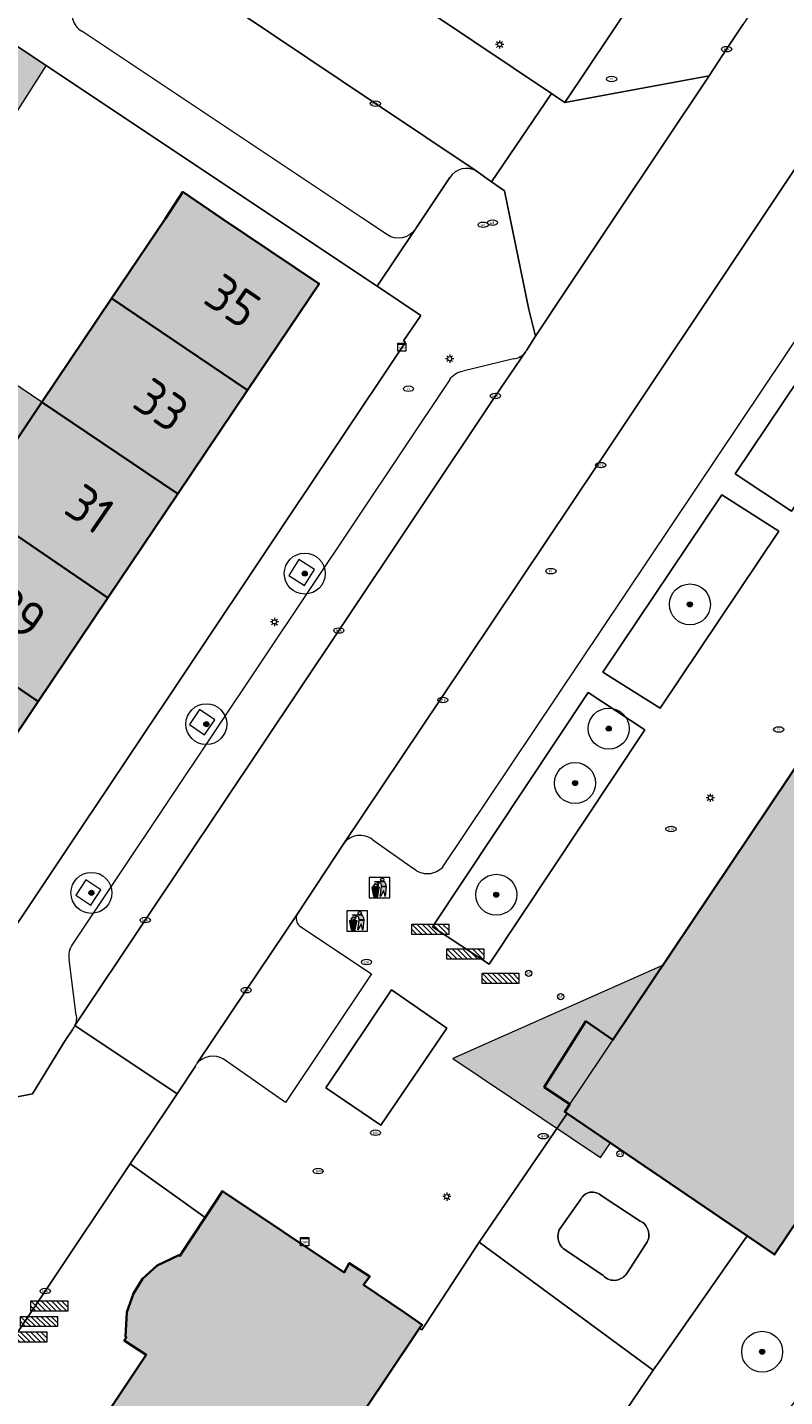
# Model space of a CAD drawing. Header units: metres. Extents: x 125349 to 128236, y 501602 to 503797.
# Tile 504 of 656: x 127237 to 127274, y 502443 to 502509. Entities that reach past the tile are written whole.
import ezdxf
from ezdxf.enums import TextEntityAlignment as Align

# ---------------------------------------------------------------- set-up
doc = ezdxf.new("R2010")
doc.units = ezdxf.units.M
doc.layers.get('0').update_dxf_attribs({"linetype": 'CONTINUOUS'})
for name, color, linetype, lineweight in [('B-WE-GR-BEPLANTING_CULTUUR_BOSPLANTSOEN-GV', 90, 'CONTINUOUS', 18), ('B-WE-GR-BEPLANTING_CULTUUR_HEESTERS-GV', 90, 'CONTINUOUS', 18), ('B-WE-GR-BOOM-S-500', 90, 'CONTINUOUS', 18), ('B-WE-GR-GROENVOORZIENING-GV', 80, 'CONTINUOUS', 18), ('B-WE-IE-AFVAL APART PLAATS-S', 7, 'CONTINUOUS', 18), ('B-WE-IE-MEUBILAIR-S', 7, 'CONTINUOUS', 18), ('B-WE-IE-MEUBILAIR_WEGMEUBILAIR-GV', 7, 'CONTINUOUS', 18), ('B-WE-IE-MEUBILAIR_WEGMEUBILAIR-S', 7, 'CONTINUOUS', 18), ('B-WE-OG-BEBOUWING-GV', 7, 'CONTINUOUS', 35), ('B-WE-OG-BEBOUWING-T18', 10, 'CONTINUOUS', 18), ('B-WE-OG-BEBOUWING_LUIFEL-GV', 7, 'CONTINUOUS', 18), ('B-WE-OG-BEBOUWING_OVERBOUWING-GV', 7, 'CONTINUOUS', 18), ('B-WE-OG-BEBOUWING_TE AMOVEREN-V', 253, 'CONTINUOUS', 18), ('B-WE-OG-TERREIN_BEGROEID-GV', 7, 'CONTINUOUS', 18), ('B-WE-OG-TERREIN_ERF-GV', 7, 'CONTINUOUS', 18), ('B-WE-VH-GESLOTENVERHARDING_KUNSTSTOF-GV', 10, 'CONTINUOUS', 18), ('B-WE-VH-OPENVERHARDING_BETONSTRAATSTEEN-GV', 90, 'CONTINUOUS', 18)]:
    doc.layers.add(name, color=color, linetype=linetype, lineweight=lineweight)
for name, color, linetype, lineweight, true_color in [('B-WE-OG-BEBOUWING-V', 7, 'CONTINUOUS', 18, 0xcc646e), ('B-WE-OG-BEBOUWING_LUIFEL-V', 7, 'CONTINUOUS', 18, 0xcc646e), ('B-WE-OG-BEBOUWING_OVERBOUWING-V', 7, 'CONTINUOUS', 18, 0xcc646e)]:
    doc.layers.add(name, color=color, linetype=linetype, lineweight=lineweight, true_color=true_color)
doc.styles.add('NLCS-ISO', font='NLCS-ISO.ttf')
doc.styles.add('NLCS-ISO-M1000-T18', font='NLCS-ISO.ttf', dxfattribs={"height": 1.8})

# ---------------------------------------------------------------- blocks, each defined once
blk = doc.blocks.new('SIE-AFVAL APART PLAATS-SO')
h = blk.add_hatch(color=256)
h.dxf.hatch_style = 1
h.paths.add_polyline_path([(-0.09, 0.07), (-1.76, 0.07, 0.819081), (-1.79, -0.09), (-1.4, -2.19, 0.36153), (-1.37, -2.21), (-0.47, -2.21, 0.36153), (-0.44, -2.19), (-0.05, -0.09, 0.819081)])
h.paths.add_polyline_path([(-0.16, -0.1), (-0.2, -0.33), (-0.49, -0.33), (-0.47, -0.1)], flags=16)
h.paths.add_polyline_path([(-0.55, -0.1), (-0.58, -0.33), (-0.87, -0.33), (-0.87, -0.1)], flags=16)
h.paths.add_polyline_path([(-0.22, -0.42), (-0.27, -0.73), (-0.53, -0.73), (-0.5, -0.42)], flags=16)
h.paths.add_polyline_path([(-0.58, -0.42), (-0.61, -0.73), (-0.87, -0.73), (-0.87, -0.42)], flags=16)
h.paths.add_polyline_path([(-0.95, -0.1), (-0.95, -0.33), (-1.27, -0.33), (-1.29, -0.1)], flags=16)
h.paths.add_polyline_path([(-0.95, -0.42), (-0.95, -0.73), (-1.23, -0.73), (-1.26, -0.42)], flags=16)
h.paths.add_polyline_path([(-0.29, -0.83), (-0.34, -1.09), (-0.56, -1.09), (-0.54, -0.83)], flags=16)
h.paths.add_polyline_path([(-0.62, -0.83), (-0.65, -1.09), (-0.87, -1.09), (-0.87, -0.83)], flags=16)
h.paths.add_polyline_path([(-0.95, -0.83), (-0.95, -1.09), (-1.2, -1.09), (-1.22, -0.83)], flags=16)
h.paths.add_polyline_path([(-1.35, -0.33), (-1.64, -0.33), (-1.69, -0.1), (-1.37, -0.1)], flags=16)
h.paths.add_polyline_path([(-1.34, -0.42), (-1.31, -0.73), (-1.57, -0.73), (-1.63, -0.42)], flags=16)
h.paths.add_polyline_path([(-0.36, -1.18), (-0.41, -1.44), (-0.6, -1.44), (-0.57, -1.18)], flags=16)
h.paths.add_polyline_path([(-0.65, -1.18), (-0.68, -1.44), (-0.87, -1.44), (-0.87, -1.18)], flags=16)
h.paths.add_polyline_path([(-1.3, -0.83), (-1.28, -1.09), (-1.5, -1.09), (-1.55, -0.83)], flags=16)
h.paths.add_polyline_path([(-0.95, -1.18), (-0.95, -1.44), (-1.17, -1.44), (-1.19, -1.18)], flags=16)
h.paths.add_polyline_path([(-0.42, -1.53), (-0.47, -1.79), (-0.63, -1.79), (-0.6, -1.53)], flags=16)
h.paths.add_polyline_path([(-1.27, -1.18), (-1.25, -1.44), (-1.44, -1.44), (-1.49, -1.18)], flags=16)
h.paths.add_polyline_path([(-0.69, -1.53), (-0.71, -1.79), (-0.87, -1.79), (-0.87, -1.53)], flags=16)
h.paths.add_polyline_path([(-0.95, -1.53), (-0.95, -1.79), (-1.13, -1.79), (-1.16, -1.53)], flags=16)
h.paths.add_polyline_path([(-1.24, -1.53), (-1.22, -1.79), (-1.37, -1.79), (-1.42, -1.53)], flags=16)
h.paths.add_polyline_path([(-0.49, -1.89), (-0.53, -2.13), (-0.66, -2.13), (-0.64, -1.89)], flags=16)
h.paths.add_polyline_path([(-0.72, -1.89), (-0.74, -2.13), (-0.87, -2.13), (-0.87, -1.89)], flags=16)
h.paths.add_polyline_path([(-0.95, -1.89), (-0.95, -2.13), (-1.1, -2.13), (-1.12, -1.89)], flags=16)
h.paths.add_polyline_path([(-1.21, -1.89), (-1.18, -2.13), (-1.31, -2.13), (-1.35, -1.89)], flags=16)
h.paths.add_polyline_path([(-0.19, 0.78, -0.01173), (-0.3, 0.78, -0.148797), (-0.42, 1.03, -0.136076), (-0.69, 0.87), (-0.78, 0.85, -0.038293), (-1.14, 0.96), (-1.19, 0.81, -0.243822), (-1.56, 0.45, 0.344326), (-1, 0.22, -0.139345), (-0.6, 0.22, 0.618436), (-0.56, 0.27, -0.441494), (-0.47, 0.44, 0.309048)])
h.paths.add_polyline_path([(-0.49, 0.51, 0.351556), (-0.64, 0.31, 0.121061), (-1.02, 0.29, -0.288745), (-1.45, 0.42, 0.203599), (-1.12, 0.79), (-1.09, 0.87, 0.083075), (-0.28, 0.71, -0.242261)], flags=16)
h.paths.add_polyline_path([(-0.4, 0.79, -0.023345), (-0.63, 0.82, 0.07081), (-0.46, 0.9, 0.059965)], flags=16)
h.paths.add_polyline_path([(1.12, 1.48), (-1.07, 1.48, 0.860559), (-1.08, 1.42), (0.29, 1, -0.146703), (0.53, 0.28, 0.421968), (0.56, 0.25), (1.6, 0.31, 0.450293), (1.63, 0.34, 0.122241)])
h.paths.add_polyline_path([(0.26, 1.93, 1), (1.07, 1.93, 1)])
h.paths.add_polyline_path([(1.65, 0.15, 0.429303), (1.62, 0.18), (0.55, 0.23, 0.38429), (0.51, 0.2), (0.16, -2.16, 0.83726), (0.22, -2.18), (0.99, -0.78, -0.688204), (1.05, -0.78), (1.36, -2.14, 0.84934), (1.42, -2.14)])
for p, q in [((-0.09, 0.07), (-1.76, 0.07)), ((-1.4, -2.19), (-1.79, -0.09)), ((-1.37, -0.1), (-1.69, -0.1)), ((-1.64, -0.33), (-1.69, -0.1)), ((-1.64, -0.33), (-1.35, -0.33)), ((-1.63, -0.42), (-1.34, -0.42)), ((-1.57, -0.73), (-1.63, -0.42)), ((-1.57, -0.73), (-1.31, -0.73)), ((-1.55, -0.83), (-1.3, -0.83)), ((-1.5, -1.09), (-1.55, -0.83)), ((-1.5, -1.09), (-1.28, -1.09)), ((-1.49, -1.18), (-1.27, -1.18)), ((-1.44, -1.44), (-1.49, -1.18)), ((-1.44, -1.44), (-1.25, -1.44)), ((-1.42, -1.53), (-1.24, -1.53)), ((-1.37, -1.79), (-1.42, -1.53)), ((-1.37, -1.79), (-1.22, -1.79)), ((-1.37, -2.21), (-0.47, -2.21)), ((-1.31, -2.13), (-1.35, -1.89)), ((-1.35, -1.89), (-1.21, -1.89)), ((-1.31, -2.13), (-1.18, -2.13)), ((-0.95, -0.1), (-1.29, -0.1)), ((-1.27, -0.33), (-0.95, -0.33)), ((-1.26, -0.42), (-0.95, -0.42)), ((-1.23, -0.73), (-0.95, -0.73)), ((-1.22, -0.83), (-0.95, -0.83)), ((-1.2, -1.09), (-0.95, -1.09)), ((-1.19, -1.18), (-0.95, -1.18)), ((-1.17, -1.44), (-0.95, -1.44)), ((-1.16, -1.53), (-0.95, -1.53)), ((-1.13, -1.79), (-0.95, -1.79)), ((-1.12, -1.89), (-0.95, -1.89)), ((-1.1, -2.13), (-0.95, -2.13)), ((-0.95, -0.1), (-0.95, -0.33)), ((-0.95, -0.42), (-0.95, -0.73)), ((-0.95, -0.83), (-0.95, -1.09)), ((-0.95, -1.18), (-0.95, -1.44)), ((-0.95, -1.53), (-0.95, -1.79)), ((-0.95, -1.89), (-0.95, -2.13)), ((-0.87, -0.1), (-0.87, -0.33)), ((-0.55, -0.1), (-0.87, -0.1)), ((-0.87, -0.33), (-0.58, -0.33)), ((-0.87, -0.42), (-0.87, -0.73)), ((-0.87, -0.42), (-0.58, -0.42)), ((-0.87, -0.73), (-0.61, -0.73)), ((-0.87, -0.83), (-0.62, -0.83)), ((-0.87, -0.83), (-0.87, -1.09)), ((-0.87, -1.09), (-0.65, -1.09)), ((-0.87, -1.18), (-0.65, -1.18)), ((-0.87, -1.18), (-0.87, -1.44)), ((-0.87, -1.44), (-0.68, -1.44)), ((-0.87, -1.53), (-0.69, -1.53)), ((-0.87, -1.53), (-0.87, -1.79)), ((-0.87, -1.79), (-0.71, -1.79)), ((-0.87, -1.89), (-0.87, -2.13)), ((-0.87, -1.89), (-0.72, -1.89)), ((-0.87, -2.13), (-0.74, -2.13)), ((-0.66, -2.13), (-0.53, -2.13)), ((-0.64, -1.89), (-0.49, -1.89)), ((-0.63, -1.79), (-0.47, -1.79)), ((-0.6, -1.44), (-0.41, -1.44)), ((-0.6, -1.53), (-0.42, -1.53)), ((-0.57, -1.18), (-0.36, -1.18)), ((-0.56, -1.09), (-0.34, -1.09)), ((-0.54, -0.83), (-0.29, -0.83)), ((-0.53, -0.73), (-0.27, -0.73)), ((-0.53, -2.13), (-0.49, -1.89)), ((-0.5, -0.42), (-0.22, -0.42)), ((-0.49, -0.33), (-0.2, -0.33)), ((-0.16, -0.1), (-0.47, -0.1)), ((-0.47, -1.79), (-0.42, -1.53)), ((-0.44, -2.19), (-0.05, -0.09)), ((-0.41, -1.44), (-0.36, -1.18)), ((-0.34, -1.09), (-0.29, -0.83)), ((-0.27, -0.73), (-0.22, -0.42)), ((-0.2, -0.33), (-0.16, -0.1))]:
    blk.add_line(p, q)
blk.add_lwpolyline([(-2.5, -2.51), (2.5, -2.51), (2.5, 2.49), (-2.5, 2.49)], close=True)
for points in [[(-0.78, 0.85, -0.038293), (-1.14, 0.96), (-1.19, 0.81, -0.243822), (-1.56, 0.45, 0.344326), (-1, 0.22, -0.139345), (-0.6, 0.22, 0.618436), (-0.56, 0.27, -0.441494), (-0.47, 0.44, 0.309048), (-0.19, 0.78, -0.01173), (-0.3, 0.78, -0.01173)], [(-0.78, 0.85), (-0.69, 0.87, 0.136076), (-0.42, 1.03, 0.156405), (-0.29, 0.77)], [(-0.78, 0.85), (-0.69, 0.87, 0.136076), (-0.42, 1.03, 0.148797), (-0.3, 0.78, 0.148797)], [(-0.63, 0.82, 0.07081), (-0.46, 0.9, 0.059965), (-0.4, 0.79, 0.059965)], [(-0.4, 0.79, -0.023345), (-0.63, 0.82)]]:
    blk.add_lwpolyline(points, format="xyb")
for points in [[(-1.09, 0.87), (-1.12, 0.79, -0.203599), (-1.45, 0.42, 0.288745), (-1.02, 0.29, -0.121061), (-0.64, 0.31, -0.351556), (-0.49, 0.51, 0.242261), (-0.28, 0.71, -0.083075)], [(-1.07, 1.48), (1.12, 1.48, -0.122241), (1.63, 0.34, -0.450293), (1.6, 0.31), (0.56, 0.25, -0.421968), (0.53, 0.28, 0.146703), (0.29, 1), (-1.08, 1.42, -0.860559)], [(0.55, 0.23), (1.62, 0.18, -0.429303), (1.65, 0.15), (1.42, -2.14, -0.84934), (1.36, -2.14), (1.05, -0.78, 0.688204), (0.99, -0.78), (0.22, -2.18, -0.83726), (0.16, -2.16), (0.51, 0.2, -0.38429)]]:
    blk.add_lwpolyline(points, format="xyb", close=True)
for points in [[(-1.35, -0.33), (-1.37, -0.1)], [(-1.31, -0.73), (-1.34, -0.42)], [(-1.28, -1.09), (-1.3, -0.83)], [(-1.27, -0.33), (-1.29, -0.1)], [(-1.25, -1.44), (-1.27, -1.18)], [(-1.23, -0.73), (-1.26, -0.42)], [(-1.22, -1.79), (-1.24, -1.53)], [(-1.2, -1.09), (-1.22, -0.83)], [(-1.18, -2.13), (-1.21, -1.89)], [(-1.17, -1.44), (-1.19, -1.18)], [(-1.18, -2.22), (-1.18, -2.21)], [(-1.13, -1.79), (-1.16, -1.53)], [(-1.1, -2.13), (-1.12, -1.89)], [(-0.74, -2.13), (-0.72, -1.89)], [(-0.71, -1.79), (-0.69, -1.53)], [(-0.68, -1.44), (-0.65, -1.18)], [(-0.66, -2.13), (-0.64, -1.89)], [(-0.65, -1.09), (-0.62, -0.83)], [(-0.63, -1.79), (-0.6, -1.53)], [(-0.61, -0.73), (-0.58, -0.42)], [(-0.6, -1.44), (-0.57, -1.18)], [(-0.58, -0.33), (-0.55, -0.1)], [(-0.56, -1.09), (-0.54, -0.83)], [(-0.53, -0.73), (-0.5, -0.42)], [(-0.49, -0.33), (-0.47, -0.1)]]:
    blk.add_lwpolyline(points)
blk.add_circle((0.66, 1.93), 0.401)
for centre, radius, start, end in [((-1.76, -0.01), 0.0869, 90, 247.281), ((-0.09, -0.01), 0.0869, 292.719, 90), ((-1.37, -2.18), 0.0318, 190.4943, 270), ((-0.47, -2.18), 0.0318, 270, 349.5057)]:
    blk.add_arc(centre, radius, start, end)
blk = doc.blocks.new('SIE-MEUBILAIR_KAST_CAI-SO')
for points in [[(-1, 1), (1, 1), (1, 0.84), (-1, 0.84)], [(-1, 0.76), (1, 0.76), (1, -1), (-1, -1)]]:
    blk.add_lwpolyline(points, close=True)
at = {"style": 'NLCS-ISO'}
blk.add_text('cai', height=0.75, dxfattribs=at).set_placement((0, 0), align=Align.MIDDLE_CENTER)
blk = doc.blocks.new('SIE-MEUBILAIR_KAST_GAS-SO')
for points in [[(-1, 1), (1, 1), (1, 0.84), (-1, 0.84)], [(-1, 0.76), (1, 0.76), (1, -1), (-1, -1)]]:
    blk.add_lwpolyline(points, close=True)
at = {"style": 'NLCS-ISO'}
blk.add_text('gas', height=0.75, dxfattribs=at).set_placement((0, 0), align=Align.MIDDLE_CENTER)
blk = doc.blocks.new('SIE-MEUBILAIR_PAAL_AFSLUITPAAL-SO')
blk.add_circle((0, 0), 0.75)
at = {"style": 'NLCS-ISO'}
blk.add_text('af', height=0.75, dxfattribs=at).set_placement((0, 0.05), align=Align.MIDDLE_CENTER)
blk = doc.blocks.new('SIE-MEUBILAIR_PAAL_LICHTMAST-SO')
for points in [[(-0.62, 0), (-1, 0)], [(-0.71, 0.71), (-0.44, 0.44)], [(0, 1), (0, 0.62)], [(0.44, 0.44), (0.71, 0.71)], [(1, 0), (0.62, 0)], [(-0.71, -0.71), (-0.44, -0.44)], [(0, -0.62), (0, -1)], [(0.44, -0.44), (0.71, -0.71)]]:
    blk.add_lwpolyline(points)
blk.add_circle((0, 0), 0.5)
blk = doc.blocks.new('SIE-MEUBILAIR_PUT_KOLK-SO')
blk.add_ellipse((0, 0), major_axis=(1.25, 0), ratio=0.54)
at = {"style": 'NLCS-ISO'}
blk.add_text('klk', height=0.75, dxfattribs=at).set_placement((0.03, 0), align=Align.MIDDLE_CENTER)
blk = doc.blocks.new('SIE-MEUBILAIR_PUT_BRANDKRAAN-SO')
blk.add_ellipse((0, 0), major_axis=(1.25, 0), ratio=0.54)
at = {"style": 'NLCS-ISO'}
blk.add_text('bk', height=0.75, dxfattribs=at).set_placement((0.03, 0), align=Align.MIDDLE_CENTER)
blk = doc.blocks.new('SIE-MEUBILAIR_PUT_RIOOLPUT-SO')
blk.add_ellipse((0, 0), major_axis=(1.25, 0), ratio=0.54)
at = {"style": 'NLCS-ISO'}
blk.add_text('ri', height=0.75, dxfattribs=at).set_placement((-0.04, 0.07), align=Align.MIDDLE_CENTER)
blk = doc.blocks.new('SIE-MEUBILAIR_PUT_WATERLEIDINGPUT-SO')
blk.add_ellipse((0, 0), major_axis=(1.25, 0), ratio=0.54)
at = {"style": 'NLCS-ISO'}
blk.add_text('wl', height=0.75, dxfattribs=at).set_placement((-0.14, 0), align=Align.MIDDLE_CENTER)
blk = doc.blocks.new('SIE-MEUBILAIR_PUT_GASPUT-SO')
blk.add_ellipse((0, 0), major_axis=(1.25, 0), ratio=0.54)
at = {"style": 'NLCS-ISO'}
blk.add_text('gas ', height=0.75, dxfattribs=at).set_placement((0.53, 0.16), align=Align.MIDDLE_CENTER)
blk = doc.blocks.new('SIE-WEG_FIETSREK-SO')
for p, q in [((-4.5, 1.25), (-2, -1.25)), ((-4.5, 0), (-3.25, -1.25)), ((-3.25, 1.25), (-0.75, -1.25)), ((-2, 1.25), (0.5, -1.25)), ((-0.75, 1.25), (1.75, -1.25)), ((0.5, 1.25), (3, -1.25)), ((1.76, 1.25), (4.26, -1.25)), ((3.01, 1.25), (4.5, -0.24)), ((4.26, 1.25), (4.5, 1.01))]:
    blk.add_line(p, q)
at = {"flags": 128}
blk.add_lwpolyline([(4.51, -1.25), (-4.51, -1.25), (-4.51, 1.25), (4.51, 1.25), (4.51, -1.25)], close=True, dxfattribs=at)
blk = doc.blocks.new('SGR-BOOM_01-SO')
at = {"linetype": 'ByBlock', "lineweight": 18}
h = blk.add_hatch(color=0, dxfattribs=at)
h.dxf.hatch_style = 1
edge = h.paths.add_edge_path()
edge.add_arc((0, 0), 0.25, 0, 360)
at = {"color": 0, "linetype": 'ByBlock', "lineweight": 18}
for radius in [2, 0.25]:
    blk.add_circle((0, 0), radius, dxfattribs=at)

msp = doc.modelspace()

# ---------------------------------------------------------------- hatches: boundary and pattern name
at = {"layer": 'B-WE-OG-BEBOUWING-V'}
for points in [[(127278.803, 502457.538), (127306.795, 502499.177), (127307.353, 502500), (127309.001, 502502.426), (127314.987, 502511.606), (127331.392, 502536.16), (127334.293, 502540.368), (127324.053, 502547.488), (127323.99, 502547.393), (127323.809, 502547.122), (127322.56, 502547.95), (127320.376, 502544.838), (127321.71, 502543.979), (127293.946, 502502.4), (127292.337, 502500), (127265.466, 502459.916), (127264.149, 502460.825), (127262.116, 502457.613), (127263.362, 502456.777), (127263.117, 502456.412), (127263.241, 502456.328), (127272.012, 502450.358), (127273.359, 502449.441)], [(127247.634, 502491.619), (127251.126, 502496.813), (127246.383, 502500), (127244.471, 502501.299), (127243.623, 502500), (127240.998, 502496.096), (127241.008, 502496.09)], [(127244.231, 502486.558), (127247.634, 502491.619), (127241.008, 502496.09), (127240.998, 502496.096), (127237.6, 502491.042)], [(127240.822, 502481.488), (127244.231, 502486.558), (127237.6, 502491.042), (127234.202, 502485.988)], [(127240.822, 502481.488), (127234.202, 502485.988), (127230.793, 502480.918), (127237.419, 502476.427)], [(127234.022, 502471.375), (127237.419, 502476.427), (127230.793, 502480.918), (127227.394, 502475.862)]]:
    msp.add_hatch(color=256, dxfattribs=at).paths.add_polyline_path(points)
at = {"layer": 'B-WE-OG-BEBOUWING_LUIFEL-V'}
msp.add_hatch(color=256, dxfattribs=at).paths.add_polyline_path([(127263.117, 502456.412), (127267.912, 502463.564), (127257.646, 502459.008), (127264.864, 502454.169), (127265.354, 502454.889)])
at = {"layer": 'B-WE-OG-BEBOUWING_OVERBOUWING-V'}
for points in [[(127232.438, 502504.65), (127234.974, 502503.026), (127237.807, 502507.452), (127235.3, 502509.121)], [(127237.6, 502491.042), (127235.111, 502492.714), (127231.715, 502487.658), (127234.202, 502485.988)]]:
    msp.add_hatch(color=256, dxfattribs=at).paths.add_polyline_path(points)
at = {"layer": 'B-WE-OG-BEBOUWING_TE AMOVEREN-V', "transparency": 33554508}
h = msp.add_hatch(color=256, dxfattribs=at)
h.dxf.hatch_style = 1
h.paths.add_polyline_path([(127187.078, 502343.068), (127247.895, 502433.713), (127254.449, 502443.482), (127256.033, 502445.842), (127256.149, 502446.015), (127255.299, 502446.617), (127253.301, 502447.971), (127253.602, 502448.371), (127252.602, 502449.023), (127252.351, 502448.573), (127246.406, 502452.536), (127245.561, 502451.251), (127244.33, 502449.377), (127244.28, 502449.41), (127243.229, 502448.904), (127242.512, 502448.25), (127242.066, 502447.539), (127241.743, 502446.626), (127241.671, 502445.441), (127241.721, 502445.408), (127241.617, 502445.249), (127242.694, 502444.541), (127240.444, 502441.185), (127239.398, 502441.873), (127179.925, 502353.111), (127180.958, 502352.403), (127178.705, 502349.05), (127177.642, 502349.778), (127177.535, 502349.621), (127177.485, 502349.654), (127176.416, 502349.139), (127175.694, 502348.494), (127175.204, 502347.811), (127174.871, 502346.9), (127174.801, 502345.736), (127174.851, 502345.702), (127172.715, 502342.583), (127178.61, 502338.692), (127178.202, 502338.148), (127179.143, 502337.534), (127179.551, 502338.078), (127182.525, 502336.232), (127184.723, 502339.451), (127183.634, 502340.218), (127185.988, 502343.785)])

# ---------------------------------------------------------------- linework, layer by layer
at = {"layer": 'B-WE-GR-BEPLANTING_CULTUUR_BOSPLANTSOEN-GV', "flags": 128}
msp.add_lwpolyline([(127267.412, 502433.643), (127272.406, 502439.824), (127273.338, 502440.977), (127280.592, 502450.124), (127283.864, 502454.114), (127280.68, 502456.28), (127278.803, 502457.538), (127273.359, 502449.441), (127272.012, 502450.358), (127267.806, 502444.322), (127267.438, 502443.795), (127262.78, 502436.93), (127256.235, 502441.578), (127252.888, 502437.192), (127263.689, 502428.97), (127264.526, 502430.033), (127265.784, 502431.629)], close=True, dxfattribs=at)
at = {"layer": 'B-WE-GR-BEPLANTING_CULTUUR_HEESTERS-GV', "flags": 128}
for points in [[(127274.179, 502485.712), (127279.666, 502493.871), (127276.92, 502495.7), (127271.433, 502487.541)], [(127267.769, 502476.097), (127273.565, 502484.747), (127270.776, 502486.517), (127264.98, 502477.866)], [(127259.428, 502463.617), (127267.024, 502475.049), (127264.252, 502476.861), (127256.655, 502465.428)]]:
    msp.add_lwpolyline(points, close=True, dxfattribs=at)
at = {"layer": 'B-WE-GR-GROENVOORZIENING-GV', "flags": 128}
msp.add_lwpolyline([(127254.145, 502455.759), (127257.358, 502460.485), (127254.656, 502462.361), (127251.462, 502457.577)], close=True, dxfattribs=at)
at = {"layer": 'B-WE-IE-MEUBILAIR_WEGMEUBILAIR-GV', "flags": 128}
for points in [[(127249.647, 502482.577), (127250.422, 502482.089), (127250.91, 502482.864), (127250.135, 502483.352)], [(127246.031, 502475.542), (127245.296, 502476.042), (127244.796, 502475.307), (127245.531, 502474.807)], [(127239.249, 502466.987), (127239.988, 502466.494), (127240.481, 502467.233), (127239.742, 502467.726)]]:
    msp.add_lwpolyline(points, close=True, dxfattribs=at)
at = {"layer": 'B-WE-OG-BEBOUWING-GV', "flags": 128}
for points in [[(127278.803, 502457.538), (127306.795, 502499.177), (127307.353, 502500), (127309.001, 502502.426), (127314.987, 502511.606), (127331.392, 502536.16), (127334.293, 502540.368), (127324.053, 502547.488), (127323.99, 502547.393), (127323.809, 502547.122), (127322.56, 502547.95), (127320.376, 502544.838), (127321.71, 502543.979), (127293.946, 502502.4), (127292.337, 502500), (127265.466, 502459.916), (127264.149, 502460.825), (127262.116, 502457.613), (127263.362, 502456.777), (127263.117, 502456.412), (127263.241, 502456.328), (127272.012, 502450.358), (127273.359, 502449.441)], [(127247.634, 502491.619), (127251.126, 502496.813), (127246.383, 502500), (127244.471, 502501.299), (127243.623, 502500), (127240.998, 502496.096), (127241.008, 502496.09)], [(127244.231, 502486.558), (127247.634, 502491.619), (127241.008, 502496.09), (127240.998, 502496.096), (127237.6, 502491.042)], [(127240.822, 502481.488), (127244.231, 502486.558), (127237.6, 502491.042), (127234.202, 502485.988)], [(127240.822, 502481.488), (127234.202, 502485.988), (127230.793, 502480.918), (127237.419, 502476.427)], [(127234.022, 502471.375), (127237.419, 502476.427), (127230.793, 502480.918), (127227.394, 502475.862)]]:
    msp.add_lwpolyline(points, close=True, dxfattribs=at)
msp.add_lwpolyline([(127247.895, 502433.713), (127254.449, 502443.482), (127256.033, 502445.842), (127256.149, 502446.015), (127255.299, 502446.617), (127253.301, 502447.971), (127253.602, 502448.371), (127252.602, 502449.023), (127252.351, 502448.573), (127246.406, 502452.536), (127245.561, 502451.251), (127244.33, 502449.377), (127244.28, 502449.41), (127243.229, 502448.904), (127242.512, 502448.25), (127242.066, 502447.539), (127241.743, 502446.626), (127241.671, 502445.441), (127241.721, 502445.408), (127241.617, 502445.249), (127242.694, 502444.541), (127240.444, 502441.185)], dxfattribs=at)
at = {"layer": 'B-WE-OG-BEBOUWING_LUIFEL-GV', "flags": 128}
msp.add_lwpolyline([(127263.117, 502456.412), (127267.912, 502463.564), (127257.646, 502459.008), (127264.864, 502454.169), (127265.354, 502454.889)], close=True, dxfattribs=at)
at = {"layer": 'B-WE-OG-BEBOUWING_OVERBOUWING-GV', "flags": 128}
for points in [[(127232.438, 502504.65), (127234.974, 502503.026), (127237.807, 502507.452), (127235.3, 502509.121)], [(127237.6, 502491.042), (127235.111, 502492.714), (127231.715, 502487.658), (127234.202, 502485.988)]]:
    msp.add_lwpolyline(points, close=True, dxfattribs=at)
at = {"layer": 'B-WE-OG-TERREIN_BEGROEID-GV', "flags": 128}
msp.add_lwpolyline([(127247.895, 502433.713), (127250.21, 502432.26), (127188.697, 502342.308), (127192.549, 502339.583), (127195.947, 502343.954), (127210.055, 502361.549), (127220.66, 502374.896), (127233.567, 502391.041), (127247.074, 502407.936), (127247.423, 502408.377), (127256.73, 502420.141), (127257.079, 502420.582), (127258.337, 502422.178), (127263.689, 502428.97), (127252.888, 502437.192), (127256.235, 502441.578), (127262.78, 502436.93), (127267.438, 502443.795), (127258.944, 502450.043), (127256.362, 502446.105), (127256.143, 502445.77), (127256.033, 502445.842), (127254.449, 502443.482)], close=True, dxfattribs=at)
at = {"layer": 'B-WE-OG-TERREIN_ERF-GV', "flags": 128}
for points in [[(127234.836, 502463.276), (127255.337, 502493.973), (127255.254, 502494.029), (127256.09, 502495.274), (127253.963, 502496.691), (127248.995, 502500), (127235.107, 502509.25)], [(127234.202, 502485.988), (127237.6, 502491.042), (127240.998, 502496.096), (127243.623, 502500), (127244.471, 502501.299), (127246.383, 502500), (127251.126, 502496.813), (127247.634, 502491.619), (127244.231, 502486.558), (127240.822, 502481.488), (127237.419, 502476.427), (127234.022, 502471.375)]]:
    msp.add_lwpolyline(points, dxfattribs=at)
at = {"layer": 'B-WE-VH-GESLOTENVERHARDING_KUNSTSTOF-GV'}
for points in [[(127264.344, 502452.478, 0.21261), (127263.895, 502452.147)], [(127264.942, 502452.284, 0.250511), (127264.344, 502452.478)], [(127267.188, 502450.624, 0.225547), (127266.792, 502451.075)], [(127262.846, 502450.645, 0.137185), (127262.792, 502450.208)], [(127262.792, 502450.208, 0.236841), (127263.192, 502449.633)], [(127267.09, 502449.983, 0.230976), (127267.188, 502450.624)], [(127264.992, 502448.424, 0.265638), (127265.64, 502448.192)], [(127265.64, 502448.192, 0.21725), (127266.142, 502448.523)]]:
    msp.add_lwpolyline(points, format="xyb", dxfattribs=at)
at = {"layer": 'B-WE-VH-GESLOTENVERHARDING_KUNSTSTOF-GV', "flags": 128}
for points in [[(127266.792, 502451.075), (127264.942, 502452.284)], [(127263.895, 502452.147), (127262.846, 502450.645)], [(127263.192, 502449.633), (127264.992, 502448.424)], [(127266.142, 502448.523), (127267.09, 502449.983)]]:
    msp.add_lwpolyline(points, dxfattribs=at)
at = {"layer": 'B-WE-VH-OPENVERHARDING_BETONSTRAATSTEEN-GV', "flags": 128}
for points in [[(127301.67, 502562.998), (127300.072, 502560.662), (127297.044, 502556.236), (127295.642, 502554.231), (127273.427, 502521.042), (127266.428, 502510.586), (127263.126, 502505.665), (127268.935, 502506.735), (127270.165, 502506.962), (127271.015, 502508.266), (127271.828, 502509.485)], [(127240.71, 502514.447), (127237.301, 502516.704), (127218.655, 502529.244), (127199.09, 502542.342), (127196.551, 502544.033), (127195.826, 502544.516), (127192.597, 502546.667), (127177.774, 502556.597), (127174.332, 502558.911), (127173.135, 502558.679), (127171.485, 502556.24), (127175.02, 502555.829), (127175.396, 502555.575), (127193.029, 502543.664), (127194.35, 502542.693), (127236.768, 502514.263), (127234.734, 502511.152), (127234.556, 502511.268), (127233.024, 502508.973), (127234.346, 502508.085), (127235.107, 502509.25), (127248.995, 502500), (127253.963, 502496.691), (127255.809, 502499.46)], [(127297.757, 502548.189), (127297.702, 502548.176), (127296.917, 502547.022), (127289.376, 502535.776), (127280.707, 502522.838), (127271.828, 502509.485), (127271.015, 502508.266), (127270.165, 502506.962), (127265.517, 502500), (127263.204, 502496.536), (127261.682, 502494.256)], [(127245.182, 502458.781), (127247.567, 502462.342), (127250.068, 502466.073), (127252.333, 502469.506), (127257.069, 502476.558), (127264.778, 502488.083), (127272.732, 502500), (127276.123, 502505.08), (127280.105, 502511.058), (127281.552, 502513.178), (127304.876, 502547.334)], [(127254.682, 502511.313), (127256.815, 502509.889), (127262.465, 502506.107), (127263.126, 502505.665), (127266.428, 502510.586), (127261.754, 502513.728), (127261.677, 502513.61), (127256.332, 502517.27), (127256.405, 502517.378), (127255.994, 502517.672)], [(127258.8, 502502.32), (127253.874, 502505.606), (127240.71, 502514.447)], [(127281.552, 502513.178), (127280.105, 502511.058), (127276.123, 502505.08), (127272.732, 502500), (127264.778, 502488.083), (127257.069, 502476.558), (127252.333, 502469.506)], [(127253.259, 502500), (127239.552, 502509.147)], [(127261.245, 502493.551), (127261.682, 502494.256), (127261.366, 502495.56), (127260.45, 502500), (127260.172, 502501.345), (127259.542, 502501.792), (127258.8, 502502.32)], [(127257.509, 502502.008), (127256.17, 502500), (127255.842, 502499.509)], [(127256.17, 502500), (127257.509, 502502.008)], [(127245.087, 502458.642), (127244.195, 502457.289), (127243.712, 502456.557), (127241.913, 502453.868), (127245.561, 502451.251), (127246.406, 502452.536), (127252.351, 502448.573), (127252.602, 502449.023), (127253.602, 502448.371), (127253.301, 502447.971), (127255.299, 502446.617), (127256.149, 502446.015), (127256.033, 502445.842), (127256.143, 502445.77), (127256.362, 502446.105), (127258.944, 502450.043), (127263.241, 502456.328), (127263.117, 502456.412), (127263.362, 502456.777), (127262.116, 502457.613), (127264.149, 502460.825), (127265.466, 502459.916), (127292.337, 502500)], [(127254.458, 502499.2), (127253.259, 502500)], [(127255.842, 502499.509), (127256.17, 502500)], [(127257.171, 502468.36), (127278.368, 502500)], [(127255.809, 502499.46), (127253.963, 502496.691), (127256.09, 502495.274), (127255.254, 502494.029), (127255.337, 502493.973), (127234.836, 502463.276), (127231.244, 502457.897), (127229.967, 502455.898), (127233.402, 502456.558), (127237.14, 502457.292)], [(127261.682, 502494.256), (127261.245, 502493.551)], [(127239.208, 502460.622), (127242.641, 502465.763), (127252.09, 502479.892), (127259.733, 502491.343), (127261.202, 502493.487), (127261.204, 502493.49)], [(127261.204, 502493.49), (127261.202, 502493.487), (127259.733, 502491.343), (127252.09, 502479.892), (127242.641, 502465.763), (127239.208, 502460.622), (127244.195, 502457.289), (127245.087, 502458.642)], [(127260.621, 502493.147), (127258.144, 502492.554)], [(127257.503, 502492.141), (127239.086, 502464.589)], [(127253.744, 502469.679), (127255.736, 502468.278)], [(127252.333, 502469.506), (127250.068, 502466.073)], [(127250.068, 502466.073), (127247.567, 502462.342), (127245.182, 502458.781)], [(127250.185, 502465.469), (127253.69, 502463.137), (127249.491, 502456.865), (127246.446, 502458.984)], [(127239.269, 502461.117), (127238.926, 502463.832)], [(127239.1, 502460.444), (127238.726, 502459.887), (127237.14, 502457.292), (127233.402, 502456.558), (127229.967, 502455.898), (127229.917, 502455.981), (127229.237, 502456.429), (127226.306, 502452.103), (127227.055, 502451.604), (127227.762, 502447.874), (127228.393, 502444.471), (127227.907, 502443.748), (127232.922, 502440.472), (127237.759, 502447.658)], [(127237.14, 502457.292), (127238.726, 502459.887), (127239.1, 502460.444)], [(127237.759, 502447.658), (127241.913, 502453.868), (127243.712, 502456.557), (127244.195, 502457.289), (127239.208, 502460.622)], [(127179.925, 502353.111), (127239.398, 502441.873), (127240.444, 502441.185), (127242.694, 502444.541), (127241.617, 502445.249), (127241.721, 502445.408), (127241.671, 502445.441), (127241.743, 502446.626), (127242.066, 502447.539), (127242.512, 502448.25), (127243.229, 502448.904), (127244.28, 502449.41), (127244.33, 502449.377), (127245.561, 502451.251), (127241.913, 502453.868), (127237.759, 502447.658), (127232.922, 502440.472)], [(127264.942, 502452.284), (127266.792, 502451.075)], [(127262.846, 502450.645), (127263.895, 502452.147)], [(127264.992, 502448.424), (127263.192, 502449.633)], [(127267.09, 502449.983), (127266.142, 502448.523)]]:
    msp.add_lwpolyline(points, dxfattribs=at)
for points in [[(127240.71, 502514.447), (127253.874, 502505.606), (127258.8, 502502.32), (127259.542, 502501.792), (127262.465, 502506.107), (127256.815, 502509.889), (127254.682, 502511.313), (127244.697, 502518.034), (127240.294, 502521.003), (127221.579, 502533.546), (127202.089, 502546.626), (127199.465, 502548.376), (127196.551, 502544.033), (127199.09, 502542.342), (127218.655, 502529.244), (127237.301, 502516.704)], [(127261.682, 502494.256), (127263.204, 502496.536), (127265.517, 502500), (127270.165, 502506.962), (127268.935, 502506.735), (127263.126, 502505.665), (127262.465, 502506.107), (127259.542, 502501.792), (127260.172, 502501.345), (127260.45, 502500), (127261.366, 502495.56)], [(127274.179, 502485.712), (127271.433, 502487.541), (127276.92, 502495.7), (127279.666, 502493.871)], [(127267.769, 502476.097), (127264.98, 502477.866), (127270.776, 502486.517), (127273.565, 502484.747)], [(127259.428, 502463.617), (127256.655, 502465.428), (127264.252, 502476.861), (127267.024, 502475.049)], [(127254.145, 502455.759), (127251.462, 502457.577), (127254.656, 502462.361), (127257.358, 502460.485)], [(127263.241, 502456.328), (127258.944, 502450.043), (127267.438, 502443.795), (127267.806, 502444.322), (127272.012, 502450.358)]]:
    msp.add_lwpolyline(points, close=True, dxfattribs=at)
at = {"layer": 'B-WE-VH-OPENVERHARDING_BETONSTRAATSTEEN-GV'}
for points in [[(127239.213, 502510.5, 0.432447), (127239.552, 502509.147)], [(127258.8, 502502.32, 0.394998), (127257.509, 502502.008)], [(127255.809, 502499.46, -0.401279), (127254.458, 502499.2)], [(127255.842, 502499.509, -0.023496), (127255.809, 502499.46)], [(127260.621, 502493.147, 0.204858), (127261.204, 502493.49)], [(127261.204, 502493.49, 0.018882), (127261.245, 502493.551)], [(127257.503, 502492.141, -0.206996), (127258.144, 502492.554)], [(127253.744, 502469.679, 0.417502), (127252.333, 502469.506)], [(127257.171, 502468.36, -0.420925), (127255.736, 502468.278)], [(127250.068, 502466.073, 0.356069), (127250.185, 502465.469)], [(127239.086, 502464.589, 0.192904), (127238.926, 502463.832)], [(127239.269, 502461.117, -0.151456), (127239.208, 502460.622)], [(127239.208, 502460.622, -0.064226), (127239.1, 502460.444)], [(127245.182, 502458.781, -0.378841), (127246.446, 502458.984)], [(127245.087, 502458.642, -0.051083), (127245.182, 502458.781)], [(127263.895, 502452.147, -0.21261), (127264.344, 502452.478)], [(127264.344, 502452.478, -0.250511), (127264.942, 502452.284)], [(127266.792, 502451.075, -0.225547), (127267.188, 502450.624)], [(127262.792, 502450.208, -0.137185), (127262.846, 502450.645)], [(127263.192, 502449.633, -0.236841), (127262.792, 502450.208)], [(127267.188, 502450.624, -0.230976), (127267.09, 502449.983)], [(127265.64, 502448.192, -0.265638), (127264.992, 502448.424)], [(127266.142, 502448.523, -0.21725), (127265.64, 502448.192)]]:
    msp.add_lwpolyline(points, format="xyb", dxfattribs=at)

# ---------------------------------------------------------------- block references
at = {"layer": 'B-WE-GR-BOOM-S-500', "xscale": 0.5, "yscale": 0.5, "zscale": 0.5}
for p in [(127250.426, 502482.672), (127269.224, 502481.167), (127245.623, 502475.324), (127265.261, 502475.106), (127263.62, 502472.45), (127240.014, 502467.092), (127259.774, 502466.999), (127272.752, 502444.697)]:
    msp.add_blockref('SGR-BOOM_01-SO', p, dxfattribs=at)
at = {"layer": 'B-WE-IE-AFVAL APART PLAATS-S', "xscale": 0.2, "yscale": 0.2, "zscale": 0.2}
for p in [(127254.074, 502467.349), (127252.981, 502465.719)]:
    msp.add_blockref('SIE-AFVAL APART PLAATS-SO', p, dxfattribs=at)
at = {"layer": 'B-WE-IE-MEUBILAIR-S', "xscale": 0.2, "yscale": 0.2, "zscale": 0.2}
for name, p in [('SIE-MEUBILAIR_PAAL_LICHTMAST-SO', (127259.935, 502508.494)), ('SIE-MEUBILAIR_PUT_KOLK-SO', (127271.015, 502508.266)), ('SIE-MEUBILAIR_PUT_RIOOLPUT-SO', (127265.405, 502506.807)), ('SIE-MEUBILAIR_PUT_KOLK-SO', (127253.874, 502505.606)), ('SIE-MEUBILAIR_PUT_WATERLEIDINGPUT-SO', (127259.14, 502499.694)), ('SIE-MEUBILAIR_PUT_WATERLEIDINGPUT-SO', (127259.59, 502499.796)), ('SIE-MEUBILAIR_KAST_CAI-SO', (127255.165, 502493.724)), ('SIE-MEUBILAIR_PAAL_LICHTMAST-SO', (127257.502, 502493.159)), ('SIE-MEUBILAIR_PUT_RIOOLPUT-SO', (127255.488, 502491.692)), ('SIE-MEUBILAIR_PUT_KOLK-SO', (127259.733, 502491.343)), ('SIE-MEUBILAIR_PUT_KOLK-SO', (127264.87, 502487.966)), ('SIE-MEUBILAIR_PUT_RIOOLPUT-SO', (127262.44, 502482.791)), ('SIE-MEUBILAIR_PAAL_LICHTMAST-SO', (127248.947, 502480.313)), ('SIE-MEUBILAIR_PUT_KOLK-SO', (127252.09, 502479.892)), ('SIE-MEUBILAIR_PUT_KOLK-SO', (127257.165, 502476.501)), ('SIE-MEUBILAIR_PUT_RIOOLPUT-SO', (127273.559, 502475.063)), ('SIE-MEUBILAIR_PAAL_LICHTMAST-SO', (127270.22, 502471.732)), ('SIE-MEUBILAIR_PUT_KOLK-SO', (127268.304, 502470.208)), ('SIE-MEUBILAIR_PUT_KOLK-SO', (127242.641, 502465.763)), ('SIE-MEUBILAIR_PUT_BRANDKRAAN-SO', (127253.442, 502463.714)), ('SIE-MEUBILAIR_PAAL_AFSLUITPAAL-SO', (127261.357, 502463.167)), ('SIE-MEUBILAIR_PUT_KOLK-SO', (127247.567, 502462.342)), ('SIE-MEUBILAIR_PAAL_AFSLUITPAAL-SO', (127262.919, 502462.027)), ('SIE-MEUBILAIR_PUT_KOLK-SO', (127253.879, 502455.385)), ('SIE-MEUBILAIR_PUT_GASPUT-SO', (127262.071, 502455.22)), ('SIE-MEUBILAIR_PAAL_AFSLUITPAAL-SO', (127265.814, 502454.356)), ('SIE-MEUBILAIR_PUT_GASPUT-SO', (127251.082, 502453.514)), ('SIE-MEUBILAIR_PAAL_LICHTMAST-SO', (127257.358, 502452.268)), ('SIE-MEUBILAIR_KAST_GAS-SO', (127250.426, 502450.071)), ('SIE-MEUBILAIR_PUT_KOLK-SO', (127237.759, 502447.658))]:
    msp.add_blockref(name, p, dxfattribs=at)
at = {"layer": 'B-WE-IE-MEUBILAIR_WEGMEUBILAIR-S', "xscale": 0.2, "yscale": 0.2, "zscale": 0.2}
for p in [(127256.554, 502465.311), (127258.268, 502464.113), (127259.981, 502462.915), (127237.958, 502446.925), (127237.45, 502446.174), (127236.941, 502445.423)]:
    msp.add_blockref('SIE-WEG_FIETSREK-SO', p, dxfattribs=at)

# ---------------------------------------------------------------- texts
at = {"layer": 'B-WE-OG-BEBOUWING-T18', "style": 'NLCS-ISO-M1000-T18'}
for s, p in [('35', (127246.911, 502495.974)), ('33', (127243.427, 502490.901)), ('31', (127239.943, 502485.827)), ('29', (127236.46, 502480.754))]:
    msp.add_text(s, height=1.8, rotation=325.5, dxfattribs=at).set_placement(p, align=Align.MIDDLE)

doc.saveas('drawing.dxf')
